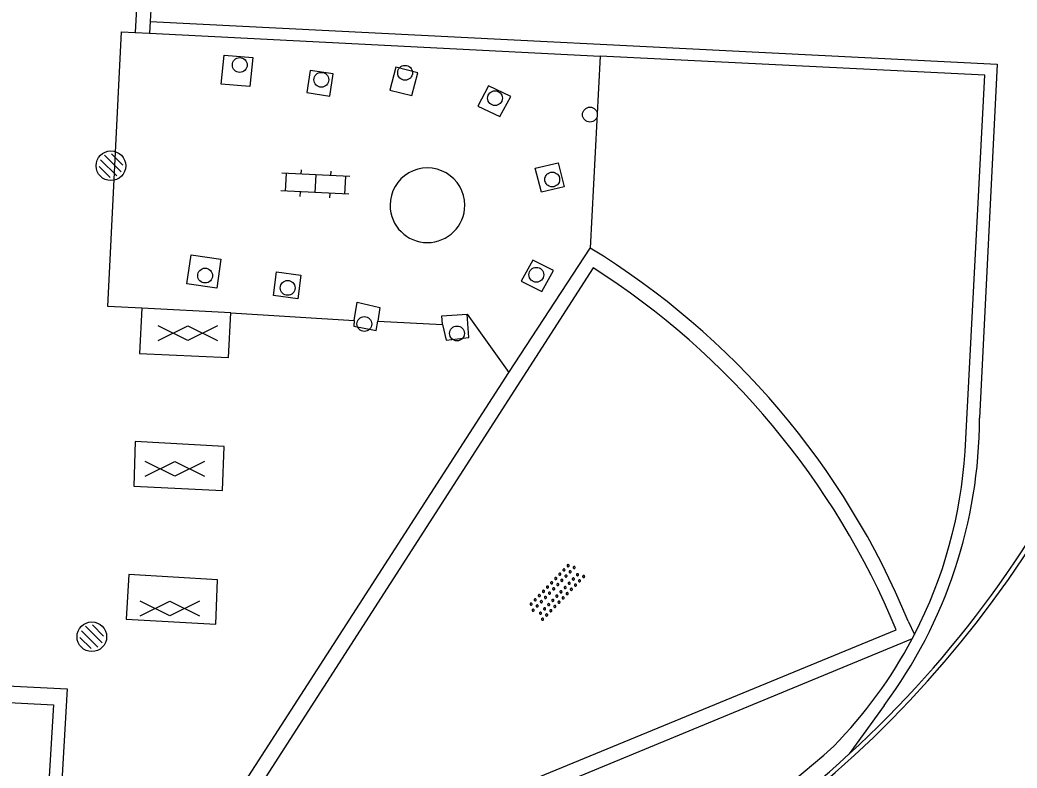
# Model space of a CAD drawing. Extents: x 132994 to 136000, y 393499 to 395512.
# Drawn here: x 133122.17 to 133155.81, y 394618.79 to 394644.04 of the extents above; entities that cross this region are included whole.
import ezdxf

# ---------------------------------------------------------------- set-up
doc = ezdxf.new("R2010")
doc.units = 0
for name, color, linetype in [('bs-afsc-hekwerk laag', 7, 'Continuous'), ('bs-symb-sproeier', 7, 'Continuous'), ('gg-afsc-hekwerk', 7, 'Continuous'), ('gg-knt-verharding', 7, 'Continuous'), ('gt-grn-afwateringsgoot', 7, 'Continuous'), ('gt-symb-afsluitpaal', 7, 'Continuous'), ('gt-symb-gesloten verharding', 7, 'Continuous'), ('gt-symb-klinker verharding', 7, 'Continuous'), ('gt-symb-overige verharding', 7, 'Continuous')]:
    doc.layers.add(name, color=color, linetype=linetype)

# ---------------------------------------------------------------- blocks, each defined once
blk = doc.blocks.new('gt0-APAAL')
at = {"layer": 'gt-symb-afsluitpaal'}
blk.add_circle((0, 0), 0.25, dxfattribs=at)
blk = doc.blocks.new('gt0-KL1')
at = {"layer": 'gt-symb-klinker verharding'}
for p, q in [((-0.5, 0.3), (-0.5, 0.45)), ((0.5, 0.3), (0.5, 0.45)), ((-1.15, 0.3), (1.15, 0.3)), ((-1, -0.3), (-1, 0.3)), ((0, -0.3), (0, 0.3)), ((1, -0.3), (1, 0.3)), ((-1.15, -0.3), (1.15, -0.3)), ((-0.5, -0.45), (-0.5, -0.3)), ((0.5, -0.45), (0.5, -0.3))]:
    blk.add_line(p, q, dxfattribs=at)
blk = doc.blocks.new('gt0-GESVH1')
at = {"layer": 'gt-symb-gesloten verharding'}
for p, q in [((-0.992, -0.261), (0.008, 0.239)), ((0.008, -0.261), (-0.992, 0.239)), ((0.008, 0.239), (1.008, -0.261)), ((1.008, 0.239), (0.008, -0.261))]:
    blk.add_line(p, q, dxfattribs=at)
blk = doc.blocks.new('gt0-OVH')
at = {"layer": 'gt-symb-overige verharding'}
for points in [[(-0.972, 0.298), (-0.967, 0.308), (-0.965, 0.319), (-0.966, 0.33), (-0.971, 0.34), (-0.978, 0.348), (-0.988, 0.353), (-0.999, 0.355), (-1.01, 0.354), (-1.02, 0.349), (-1.028, 0.342), (-1.033, 0.332), (-1.035, 0.321), (-1.034, 0.31), (-1.029, 0.3), (-1.022, 0.292), (-1.012, 0.287), (-1.001, 0.285), (-0.99, 0.286), (-0.98, 0.291)], [(-0.772, 0.298), (-0.767, 0.308), (-0.765, 0.319), (-0.766, 0.33), (-0.771, 0.34), (-0.778, 0.348), (-0.788, 0.353), (-0.799, 0.355), (-0.81, 0.354), (-0.82, 0.349), (-0.828, 0.342), (-0.833, 0.332), (-0.835, 0.321), (-0.834, 0.31), (-0.829, 0.3), (-0.822, 0.292), (-0.812, 0.287), (-0.801, 0.285), (-0.79, 0.286), (-0.78, 0.291)], [(-0.572, 0.298), (-0.567, 0.308), (-0.565, 0.319), (-0.566, 0.33), (-0.571, 0.34), (-0.578, 0.348), (-0.588, 0.353), (-0.599, 0.355), (-0.61, 0.354), (-0.62, 0.349), (-0.628, 0.342), (-0.633, 0.332), (-0.635, 0.321), (-0.634, 0.31), (-0.629, 0.3), (-0.622, 0.292), (-0.612, 0.287), (-0.601, 0.285), (-0.59, 0.286), (-0.58, 0.291)], [(-0.372, 0.298), (-0.367, 0.308), (-0.365, 0.319), (-0.366, 0.33), (-0.371, 0.34), (-0.378, 0.348), (-0.388, 0.353), (-0.399, 0.355), (-0.41, 0.354), (-0.42, 0.349), (-0.428, 0.342), (-0.433, 0.332), (-0.435, 0.321), (-0.434, 0.31), (-0.429, 0.3), (-0.422, 0.292), (-0.412, 0.287), (-0.401, 0.285), (-0.39, 0.286), (-0.38, 0.291)], [(-0.172, 0.298), (-0.167, 0.308), (-0.165, 0.319), (-0.166, 0.33), (-0.171, 0.34), (-0.178, 0.348), (-0.188, 0.353), (-0.199, 0.355), (-0.21, 0.354), (-0.22, 0.349), (-0.228, 0.342), (-0.233, 0.332), (-0.235, 0.321), (-0.234, 0.31), (-0.229, 0.3), (-0.222, 0.292), (-0.212, 0.287), (-0.201, 0.285), (-0.19, 0.286), (-0.18, 0.291)], [(0.028, 0.298), (0.033, 0.308), (0.035, 0.319), (0.034, 0.33), (0.029, 0.34), (0.022, 0.348), (0.012, 0.353), (0.001, 0.355), (-0.01, 0.354), (-0.02, 0.349), (-0.028, 0.342), (-0.033, 0.332), (-0.035, 0.321), (-0.034, 0.31), (-0.029, 0.3), (-0.022, 0.292), (-0.012, 0.287), (-0.001, 0.285), (0.01, 0.286), (0.02, 0.291)], [(0.228, 0.298), (0.233, 0.308), (0.235, 0.319), (0.234, 0.33), (0.229, 0.34), (0.222, 0.348), (0.212, 0.353), (0.201, 0.355), (0.19, 0.354), (0.18, 0.349), (0.172, 0.342), (0.167, 0.332), (0.165, 0.321), (0.166, 0.31), (0.171, 0.3), (0.178, 0.292), (0.188, 0.287), (0.199, 0.285), (0.21, 0.286), (0.22, 0.291)], [(0.428, 0.298), (0.433, 0.308), (0.435, 0.319), (0.434, 0.33), (0.429, 0.34), (0.422, 0.348), (0.412, 0.353), (0.401, 0.355), (0.39, 0.354), (0.38, 0.349), (0.372, 0.342), (0.367, 0.332), (0.365, 0.321), (0.366, 0.31), (0.371, 0.3), (0.378, 0.292), (0.388, 0.287), (0.399, 0.285), (0.41, 0.286), (0.42, 0.291)], [(0.628, 0.298), (0.633, 0.308), (0.635, 0.319), (0.634, 0.33), (0.629, 0.34), (0.622, 0.348), (0.612, 0.353), (0.601, 0.355), (0.59, 0.354), (0.58, 0.349), (0.572, 0.342), (0.567, 0.332), (0.565, 0.321), (0.566, 0.31), (0.571, 0.3), (0.578, 0.292), (0.588, 0.287), (0.599, 0.285), (0.61, 0.286), (0.62, 0.291)], [(0.828, 0.298), (0.833, 0.308), (0.835, 0.319), (0.834, 0.33), (0.829, 0.34), (0.822, 0.348), (0.812, 0.353), (0.801, 0.355), (0.79, 0.354), (0.78, 0.349), (0.772, 0.342), (0.767, 0.332), (0.765, 0.321), (0.766, 0.31), (0.771, 0.3), (0.778, 0.292), (0.788, 0.287), (0.799, 0.285), (0.81, 0.286), (0.82, 0.291)], [(1.028, 0.298), (1.033, 0.308), (1.035, 0.319), (1.034, 0.33), (1.029, 0.34), (1.022, 0.348), (1.012, 0.353), (1.001, 0.355), (0.99, 0.354), (0.98, 0.349), (0.972, 0.342), (0.967, 0.332), (0.965, 0.321), (0.966, 0.31), (0.971, 0.3), (0.978, 0.292), (0.988, 0.287), (0.999, 0.285), (1.01, 0.286), (1.02, 0.291)], [(-0.872, 0.106), (-0.867, 0.116), (-0.865, 0.126), (-0.866, 0.137), (-0.871, 0.147), (-0.878, 0.156), (-0.888, 0.161), (-0.899, 0.163), (-0.91, 0.162), (-0.92, 0.157), (-0.928, 0.15), (-0.933, 0.14), (-0.935, 0.129), (-0.934, 0.118), (-0.929, 0.108), (-0.922, 0.1), (-0.912, 0.095), (-0.901, 0.092), (-0.89, 0.094), (-0.88, 0.098)], [(-0.672, 0.106), (-0.667, 0.116), (-0.665, 0.126), (-0.666, 0.137), (-0.671, 0.147), (-0.678, 0.156), (-0.688, 0.161), (-0.699, 0.163), (-0.71, 0.162), (-0.72, 0.157), (-0.728, 0.15), (-0.733, 0.14), (-0.735, 0.129), (-0.734, 0.118), (-0.729, 0.108), (-0.722, 0.1), (-0.712, 0.095), (-0.701, 0.092), (-0.69, 0.094), (-0.68, 0.098)], [(-0.472, 0.106), (-0.467, 0.116), (-0.465, 0.126), (-0.466, 0.137), (-0.471, 0.147), (-0.478, 0.156), (-0.488, 0.161), (-0.499, 0.163), (-0.51, 0.162), (-0.52, 0.157), (-0.528, 0.15), (-0.533, 0.14), (-0.535, 0.129), (-0.534, 0.118), (-0.529, 0.108), (-0.522, 0.1), (-0.512, 0.095), (-0.501, 0.092), (-0.49, 0.094), (-0.48, 0.098)], [(-0.272, 0.106), (-0.267, 0.116), (-0.265, 0.126), (-0.266, 0.137), (-0.271, 0.147), (-0.278, 0.156), (-0.288, 0.161), (-0.299, 0.163), (-0.31, 0.162), (-0.32, 0.157), (-0.328, 0.15), (-0.333, 0.14), (-0.335, 0.129), (-0.334, 0.118), (-0.329, 0.108), (-0.322, 0.1), (-0.312, 0.095), (-0.301, 0.092), (-0.29, 0.094), (-0.28, 0.098)], [(-0.072, 0.106), (-0.067, 0.116), (-0.065, 0.126), (-0.066, 0.137), (-0.071, 0.147), (-0.078, 0.156), (-0.088, 0.161), (-0.099, 0.163), (-0.11, 0.162), (-0.12, 0.157), (-0.128, 0.15), (-0.133, 0.14), (-0.135, 0.129), (-0.134, 0.118), (-0.129, 0.108), (-0.122, 0.1), (-0.112, 0.095), (-0.101, 0.092), (-0.09, 0.094), (-0.08, 0.098)], [(0.128, 0.106), (0.133, 0.116), (0.135, 0.126), (0.134, 0.137), (0.129, 0.147), (0.122, 0.156), (0.112, 0.161), (0.101, 0.163), (0.09, 0.162), (0.08, 0.157), (0.072, 0.15), (0.067, 0.14), (0.065, 0.129), (0.066, 0.118), (0.071, 0.108), (0.078, 0.1), (0.088, 0.095), (0.099, 0.092), (0.11, 0.094), (0.12, 0.098)], [(0.328, 0.106), (0.333, 0.116), (0.335, 0.126), (0.334, 0.137), (0.329, 0.147), (0.322, 0.156), (0.312, 0.161), (0.301, 0.163), (0.29, 0.162), (0.28, 0.157), (0.272, 0.15), (0.267, 0.14), (0.265, 0.129), (0.266, 0.118), (0.271, 0.108), (0.278, 0.1), (0.288, 0.095), (0.299, 0.092), (0.31, 0.094), (0.32, 0.098)], [(0.528, 0.106), (0.533, 0.116), (0.535, 0.126), (0.534, 0.137), (0.529, 0.147), (0.522, 0.156), (0.512, 0.161), (0.501, 0.163), (0.49, 0.162), (0.48, 0.157), (0.472, 0.15), (0.467, 0.14), (0.465, 0.129), (0.466, 0.118), (0.471, 0.108), (0.478, 0.1), (0.488, 0.095), (0.499, 0.092), (0.51, 0.094), (0.52, 0.098)], [(0.728, 0.106), (0.733, 0.116), (0.735, 0.126), (0.734, 0.137), (0.729, 0.147), (0.722, 0.156), (0.712, 0.161), (0.701, 0.163), (0.69, 0.162), (0.68, 0.157), (0.672, 0.15), (0.667, 0.14), (0.665, 0.129), (0.666, 0.118), (0.671, 0.108), (0.678, 0.1), (0.688, 0.095), (0.699, 0.092), (0.71, 0.094), (0.72, 0.098)], [(0.928, 0.106), (0.933, 0.116), (0.935, 0.126), (0.934, 0.137), (0.929, 0.147), (0.922, 0.156), (0.912, 0.161), (0.901, 0.163), (0.89, 0.162), (0.88, 0.157), (0.872, 0.15), (0.867, 0.14), (0.865, 0.129), (0.866, 0.118), (0.871, 0.108), (0.878, 0.1), (0.888, 0.095), (0.899, 0.092), (0.91, 0.094), (0.92, 0.098)], [(-0.972, -0.142), (-0.967, -0.132), (-0.965, -0.121), (-0.966, -0.11), (-0.971, -0.1), (-0.978, -0.092), (-0.988, -0.087), (-0.999, -0.085), (-1.01, -0.086), (-1.02, -0.091), (-1.028, -0.098), (-1.033, -0.108), (-1.035, -0.119), (-1.034, -0.13), (-1.029, -0.14), (-1.022, -0.148), (-1.012, -0.153), (-1.001, -0.155), (-0.99, -0.154), (-0.98, -0.149)], [(-0.872, -0.334), (-0.867, -0.324), (-0.865, -0.314), (-0.866, -0.303), (-0.871, -0.293), (-0.878, -0.284), (-0.888, -0.279), (-0.899, -0.277), (-0.91, -0.278), (-0.92, -0.283), (-0.928, -0.29), (-0.933, -0.3), (-0.935, -0.311), (-0.934, -0.322), (-0.929, -0.332), (-0.922, -0.34), (-0.912, -0.345), (-0.901, -0.348), (-0.89, -0.346), (-0.88, -0.342)], [(-0.772, -0.142), (-0.767, -0.132), (-0.765, -0.121), (-0.766, -0.11), (-0.771, -0.1), (-0.778, -0.092), (-0.788, -0.087), (-0.799, -0.085), (-0.81, -0.086), (-0.82, -0.091), (-0.828, -0.098), (-0.833, -0.108), (-0.835, -0.119), (-0.834, -0.13), (-0.829, -0.14), (-0.822, -0.148), (-0.812, -0.153), (-0.801, -0.155), (-0.79, -0.154), (-0.78, -0.149)], [(-0.672, -0.334), (-0.667, -0.324), (-0.665, -0.314), (-0.666, -0.303), (-0.671, -0.293), (-0.678, -0.284), (-0.688, -0.279), (-0.699, -0.277), (-0.71, -0.278), (-0.72, -0.283), (-0.728, -0.29), (-0.733, -0.3), (-0.735, -0.311), (-0.734, -0.322), (-0.729, -0.332), (-0.722, -0.34), (-0.712, -0.345), (-0.701, -0.348), (-0.69, -0.346), (-0.68, -0.342)], [(-0.572, -0.142), (-0.567, -0.132), (-0.565, -0.121), (-0.566, -0.11), (-0.571, -0.1), (-0.578, -0.092), (-0.588, -0.087), (-0.599, -0.085), (-0.61, -0.086), (-0.62, -0.091), (-0.628, -0.098), (-0.633, -0.108), (-0.635, -0.119), (-0.634, -0.13), (-0.629, -0.14), (-0.622, -0.148), (-0.612, -0.153), (-0.601, -0.155), (-0.59, -0.154), (-0.58, -0.149)], [(-0.472, -0.334), (-0.467, -0.324), (-0.465, -0.314), (-0.466, -0.303), (-0.471, -0.293), (-0.478, -0.284), (-0.488, -0.279), (-0.499, -0.277), (-0.51, -0.278), (-0.52, -0.283), (-0.528, -0.29), (-0.533, -0.3), (-0.535, -0.311), (-0.534, -0.322), (-0.529, -0.332), (-0.522, -0.34), (-0.512, -0.345), (-0.501, -0.348), (-0.49, -0.346), (-0.48, -0.342)], [(-0.372, -0.142), (-0.367, -0.132), (-0.365, -0.121), (-0.366, -0.11), (-0.371, -0.1), (-0.378, -0.092), (-0.388, -0.087), (-0.399, -0.085), (-0.41, -0.086), (-0.42, -0.091), (-0.428, -0.098), (-0.433, -0.108), (-0.435, -0.119), (-0.434, -0.13), (-0.429, -0.14), (-0.422, -0.148), (-0.412, -0.153), (-0.401, -0.155), (-0.39, -0.154), (-0.38, -0.149)], [(-0.272, -0.334), (-0.267, -0.324), (-0.265, -0.314), (-0.266, -0.303), (-0.271, -0.293), (-0.278, -0.284), (-0.288, -0.279), (-0.299, -0.277), (-0.31, -0.278), (-0.32, -0.283), (-0.328, -0.29), (-0.333, -0.3), (-0.335, -0.311), (-0.334, -0.322), (-0.329, -0.332), (-0.322, -0.34), (-0.312, -0.345), (-0.301, -0.348), (-0.29, -0.346), (-0.28, -0.342)], [(-0.172, -0.142), (-0.167, -0.132), (-0.165, -0.121), (-0.166, -0.11), (-0.171, -0.1), (-0.178, -0.092), (-0.188, -0.087), (-0.199, -0.085), (-0.21, -0.086), (-0.22, -0.091), (-0.228, -0.098), (-0.233, -0.108), (-0.235, -0.119), (-0.234, -0.13), (-0.229, -0.14), (-0.222, -0.148), (-0.212, -0.153), (-0.201, -0.155), (-0.19, -0.154), (-0.18, -0.149)], [(-0.072, -0.334), (-0.067, -0.324), (-0.065, -0.314), (-0.066, -0.303), (-0.071, -0.293), (-0.078, -0.284), (-0.088, -0.279), (-0.099, -0.277), (-0.11, -0.278), (-0.12, -0.283), (-0.128, -0.29), (-0.133, -0.3), (-0.135, -0.311), (-0.134, -0.322), (-0.129, -0.332), (-0.122, -0.34), (-0.112, -0.345), (-0.101, -0.348), (-0.09, -0.346), (-0.08, -0.342)], [(0.028, -0.142), (0.033, -0.132), (0.035, -0.121), (0.034, -0.11), (0.029, -0.1), (0.022, -0.092), (0.012, -0.087), (0.001, -0.085), (-0.01, -0.086), (-0.02, -0.091), (-0.028, -0.098), (-0.033, -0.108), (-0.035, -0.119), (-0.034, -0.13), (-0.029, -0.14), (-0.022, -0.148), (-0.012, -0.153), (-0.001, -0.155), (0.01, -0.154), (0.02, -0.149)], [(0.128, -0.334), (0.133, -0.324), (0.135, -0.314), (0.134, -0.303), (0.129, -0.293), (0.122, -0.284), (0.112, -0.279), (0.101, -0.277), (0.09, -0.278), (0.08, -0.283), (0.072, -0.29), (0.067, -0.3), (0.065, -0.311), (0.066, -0.322), (0.071, -0.332), (0.078, -0.34), (0.088, -0.345), (0.099, -0.348), (0.11, -0.346), (0.12, -0.342)], [(0.228, -0.142), (0.233, -0.132), (0.235, -0.121), (0.234, -0.11), (0.229, -0.1), (0.222, -0.092), (0.212, -0.087), (0.201, -0.085), (0.19, -0.086), (0.18, -0.091), (0.172, -0.098), (0.167, -0.108), (0.165, -0.119), (0.166, -0.13), (0.171, -0.14), (0.178, -0.148), (0.188, -0.153), (0.199, -0.155), (0.21, -0.154), (0.22, -0.149)], [(0.328, -0.334), (0.333, -0.324), (0.335, -0.314), (0.334, -0.303), (0.329, -0.293), (0.322, -0.284), (0.312, -0.279), (0.301, -0.277), (0.29, -0.278), (0.28, -0.283), (0.272, -0.29), (0.267, -0.3), (0.265, -0.311), (0.266, -0.322), (0.271, -0.332), (0.278, -0.34), (0.288, -0.345), (0.299, -0.348), (0.31, -0.346), (0.32, -0.342)], [(0.428, -0.142), (0.433, -0.132), (0.435, -0.121), (0.434, -0.11), (0.429, -0.1), (0.422, -0.092), (0.412, -0.087), (0.401, -0.085), (0.39, -0.086), (0.38, -0.091), (0.372, -0.098), (0.367, -0.108), (0.365, -0.119), (0.366, -0.13), (0.371, -0.14), (0.378, -0.148), (0.388, -0.153), (0.399, -0.155), (0.41, -0.154), (0.42, -0.149)], [(0.528, -0.334), (0.533, -0.324), (0.535, -0.314), (0.534, -0.303), (0.529, -0.293), (0.522, -0.284), (0.512, -0.279), (0.501, -0.277), (0.49, -0.278), (0.48, -0.283), (0.472, -0.29), (0.467, -0.3), (0.465, -0.311), (0.466, -0.322), (0.471, -0.332), (0.478, -0.34), (0.488, -0.345), (0.499, -0.348), (0.51, -0.346), (0.52, -0.342)], [(0.628, -0.142), (0.633, -0.132), (0.635, -0.121), (0.634, -0.11), (0.629, -0.1), (0.622, -0.092), (0.612, -0.087), (0.601, -0.085), (0.59, -0.086), (0.58, -0.091), (0.572, -0.098), (0.567, -0.108), (0.565, -0.119), (0.566, -0.13), (0.571, -0.14), (0.578, -0.148), (0.588, -0.153), (0.599, -0.155), (0.61, -0.154), (0.62, -0.149)], [(0.728, -0.334), (0.733, -0.324), (0.735, -0.314), (0.734, -0.303), (0.729, -0.293), (0.722, -0.284), (0.712, -0.279), (0.701, -0.277), (0.69, -0.278), (0.68, -0.283), (0.672, -0.29), (0.667, -0.3), (0.665, -0.311), (0.666, -0.322), (0.671, -0.332), (0.678, -0.34), (0.688, -0.345), (0.699, -0.348), (0.71, -0.346), (0.72, -0.342)], [(0.828, -0.142), (0.833, -0.132), (0.835, -0.121), (0.834, -0.11), (0.829, -0.1), (0.822, -0.092), (0.812, -0.087), (0.801, -0.085), (0.79, -0.086), (0.78, -0.091), (0.772, -0.098), (0.767, -0.108), (0.765, -0.119), (0.766, -0.13), (0.771, -0.14), (0.778, -0.148), (0.788, -0.153), (0.799, -0.155), (0.81, -0.154), (0.82, -0.149)], [(0.928, -0.334), (0.933, -0.324), (0.935, -0.314), (0.934, -0.303), (0.929, -0.293), (0.922, -0.284), (0.912, -0.279), (0.901, -0.277), (0.89, -0.278), (0.88, -0.283), (0.872, -0.29), (0.867, -0.3), (0.865, -0.311), (0.866, -0.322), (0.871, -0.332), (0.878, -0.34), (0.888, -0.345), (0.899, -0.348), (0.91, -0.346), (0.92, -0.342)], [(1.028, -0.142), (1.033, -0.132), (1.035, -0.121), (1.034, -0.11), (1.029, -0.1), (1.022, -0.092), (1.012, -0.087), (1.001, -0.085), (0.99, -0.086), (0.98, -0.091), (0.972, -0.098), (0.967, -0.108), (0.965, -0.119), (0.966, -0.13), (0.971, -0.14), (0.978, -0.148), (0.988, -0.153), (0.999, -0.155), (1.01, -0.154), (1.02, -0.149)]]:
    blk.add_lwpolyline(points, close=True, dxfattribs=at)
blk = doc.blocks.new('bs0-SPROEIER')
at = {"layer": 'bs-symb-sproeier'}
for p, q in [((-0.212, 0.354), (0.345, -0.203)), ((0.025, 0.399), (0.399, 0.025)), ((-0.345, 0.203), (0.203, -0.345)), ((-0.399, -0.025), (-0.025, -0.399))]:
    blk.add_line(p, q, dxfattribs=at)
blk.add_circle((0, 0), 0.5, dxfattribs=at)

msp = doc.modelspace()

# ---------------------------------------------------------------- linework, layer by layer
at = {"layer": 'bs-afsc-hekwerk laag'}
msp.add_arc((133125.488, 394646.117), 47.399, 293.6807, 44.3689, dxfattribs=at)
at = {"layer": 'gg-afsc-hekwerk'}
msp.add_arc((133125.488, 394646.117), 47.399, 293.6807, 44.3689, dxfattribs=at)
at = {"layer": 'gg-knt-verharding'}
for p, q in [((133126.808, 394648.291), (133126.562, 394643.988)), ((133126.562, 394643.988), (133126.541, 394643.586)), ((133126.06, 394643.611), (133126.541, 394643.586)), ((133126.541, 394643.586), (133141.743, 394642.81)), ((133141.743, 394642.81), (133141.405, 394636.341)), ((133138.659, 394632.142), (133141.405, 394636.341)), ((133141.505, 394635.674), (133128.504, 394615.442)), ((133129.286, 394634.158), (133126.283, 394634.313)), ((133129.286, 394634.158), (133133.443, 394633.899)), ((133137.256, 394634.104), (133138.659, 394632.142)), ((133134.246, 394633.871), (133136.43, 394633.756)), ((133128.297, 394616.065), (133138.659, 394632.142)), ((133152.133, 394623.752), (133152.351, 394623.305)), ((133129.486, 394614.306), (133151.73, 394623.457)), ((133152.271, 394623.152), (133152.351, 394623.305)), ((133152.271, 394623.152), (133130.186, 394614.034)), ((133151.326, 394620.908), (133150.149, 394619.27))]:
    msp.add_line(p, q, dxfattribs=at)
for points in [[(133126.828, 394648.692), (133126.338, 394648.716), (133126.06, 394643.611)], [(133126.562, 394643.988), (133155.139, 394642.55), (133154.542, 394630.601)], [(133126.283, 394634.313), (133125.133, 394634.372), (133125.592, 394643.635), (133126.06, 394643.611)], [(133129.927, 394641.796), (133128.955, 394641.872), (133129.058, 394642.846), (133130.03, 394642.77), (133129.927, 394641.796)], [(133154.057, 394629.473), (133154.718, 394642.172), (133141.743, 394642.81)], [(133135.593, 394642.251), (133134.855, 394642.44), (133134.655, 394641.671), (133135.393, 394641.482), (133135.593, 394642.251)], [(133131.957, 394642.329), (133131.846, 394641.585), (133132.63, 394641.469), (133132.741, 394642.213), (133131.957, 394642.329)], [(133036.949, 394642.031), (133041.851, 394641.76), (133041.454, 394633.894), (133036.566, 394634.129), (133035.605, 394614.91), (133036.963, 394614.738), (133038.322, 394614.598), (133040.103, 394614.518), (133040.773, 394625.635), (133053.855, 394624.927), (133053.759, 394622.789), (133110.577, 394619.899), (133110.689, 394622.116), (133123.764, 394621.47), (133123.125, 394610.364)], [(133137.982, 394641.815), (133137.615, 394641.131), (133138.365, 394640.775), (133138.732, 394641.459), (133137.982, 394641.815)], [(133140.535, 394638.404), (133139.762, 394638.224), (133139.55, 394639.031), (133140.324, 394639.212), (133140.535, 394638.404)], [(133128.808, 394634.991), (133127.806, 394635.13), (133127.946, 394636.109), (133128.947, 394635.97), (133128.808, 394634.991)], [(133139.081, 394635.228), (133139.774, 394634.878), (133140.167, 394635.584), (133139.474, 394635.935), (133139.081, 394635.228)], [(133130.722, 394634.739), (133130.826, 394635.539), (133131.65, 394635.421), (133131.546, 394634.621), (133130.722, 394634.739)], [(133133.443, 394633.899), (133133.544, 394634.511), (133134.307, 394634.337), (133134.246, 394633.871)], [(133126.283, 394634.313), (133126.207, 394632.783), (133129.208, 394632.65), (133129.286, 394634.158)], [(133136.43, 394633.756), (133136.404, 394634.049), (133137.256, 394634.104)], [(133136.43, 394633.756), (133136.55, 394633.231), (133137.32, 394633.316), (133137.256, 394634.104)], [(133133.443, 394633.899), (133133.434, 394633.707), (133134.19, 394633.561), (133134.246, 394633.871)], [(133129.065, 394629.64), (133126.057, 394629.81), (133126.014, 394628.307), (133129.009, 394628.16), (133129.065, 394629.64)], [(133128.841, 394625.145), (133125.846, 394625.32), (133125.755, 394623.813), (133128.778, 394623.646), (133128.841, 394625.145)], [(133111.088, 394619.487), (133111.192, 394621.557), (133123.299, 394620.922), (133122.652, 394610.137), (133110.513, 394610.758), (133110.622, 394612.919)]]:
    msp.add_lwpolyline(points, dxfattribs=at)
for centre, radius, start, end in [((133125.48, 394646.183), 36.509, 312.5089, 357.5017), ((133125.593, 394646.1), 46.228, 292.7968, 357.2957), ((133125.492, 394646.165), 47.947, 294.0564, 357.1327), ((133135.918, 394637.784), 1.26, 359.9999, 180.0001), ((133135.918, 394637.784), 1.26, 180, 360), ((133127.57, 394613.686), 26.545, 22.2845, 58.589), ((133127.242, 394613.349), 26.493, 22.4295, 57.4257), ((133138.301, 394630.61), 16.241, 323.3198, 359.97), ((133138.497, 394630.457), 15.591, 332.6962, 356.3821), ((133138.501, 394630.446), 15.582, 315.567, 332.0905), ((133125.614, 394646.046), 35.769, 266.0101, 312.1726), ((133125.485, 394646.174), 36.499, 267.8511, 312.5129)]:
    msp.add_arc(centre, radius, start, end, dxfattribs=at)
at = {"layer": 'gt-grn-afwateringsgoot'}
msp.add_arc((133125.487, 394646.176), 36.651, 267.8439, 87.1379, dxfattribs=at)

# ---------------------------------------------------------------- block references
at = {"layer": 'bs-symb-sproeier'}
for p in [(133125.239, 394639.116), (133124.596, 394623.223)]:
    msp.add_blockref('bs0-SPROEIER', p, dxfattribs=at)
at = {"layer": 'gt-symb-afsluitpaal'}
for p in [(133129.587, 394642.514), (133135.165, 394642.253), (133132.34, 394642.018), (133138.197, 394641.397), (133141.4, 394640.843), (133140.127, 394638.653), (133139.591, 394635.437), (133128.419, 394635.411), (133131.202, 394634.996), (133133.788, 394633.779), (133136.918, 394633.458)]:
    msp.add_blockref('gt0-APAAL', p, dxfattribs=at)
at = {"layer": 'gt-symb-gesloten verharding'}
for p in [(133127.824, 394633.479), (133127.392, 394628.899), (133127.219, 394624.19)]:
    msp.add_blockref('gt0-GESVH1', p, dxfattribs=at)
at = {"layer": 'gt-symb-klinker verharding', "rotation": 177.19194693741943}
msp.add_blockref('gt0-KL1', (133132.136, 394638.509), dxfattribs=at)
at = {"layer": 'gt-symb-overige verharding', "rotation": -133.865578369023}
msp.add_blockref('gt0-OVH', (133140.264, 394624.757), dxfattribs=at)

doc.saveas('drawing.dxf')
